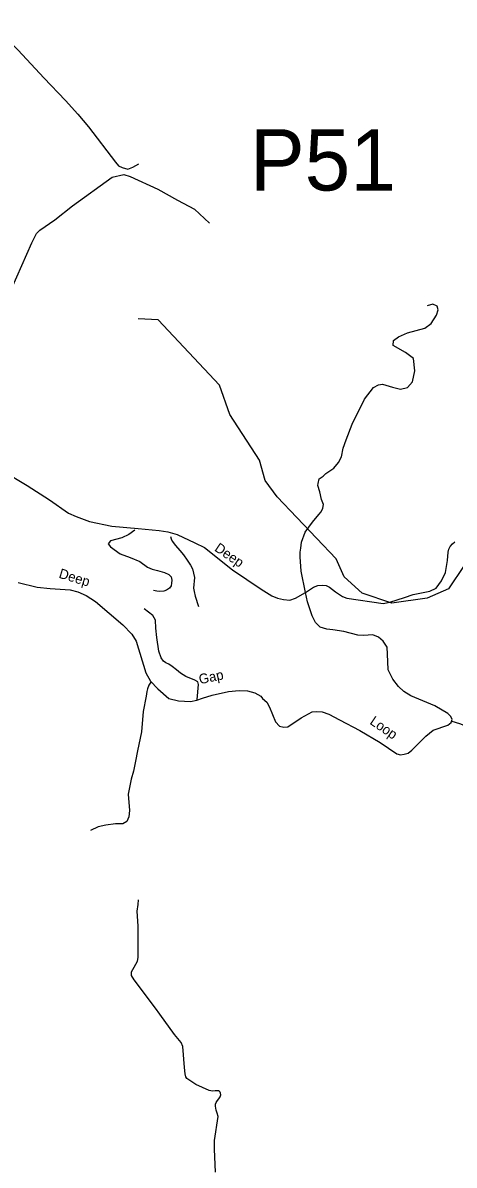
# Model space of a CAD drawing. Extents: x 884530 to 1028605, y 526725 to 653634.
# Drawn here: x 996441 to 999326, y 581564 to 589203 of the extents above; entities that cross this region are included whole.
import ezdxf

# ---------------------------------------------------------------- set-up
doc = ezdxf.new("R2010")
doc.units = 0
for name, color, linetype in [('Exist Hydrographic Misc Water Feature', 7, 'Continuous'), ('Exist Road Non-System Type 51', 7, 'Continuous'), ('Exist Road Secondary Structure Pipe Number Label', 7, 'Continuous'), ('Exist Road Secondary Type 51 Attributed', 7, 'Continuous'), ('Exist Road Secondary Type 51 Label', 7, 'Continuous')]:
    doc.layers.add(name, color=color, linetype=linetype)

msp = doc.modelspace()

# ---------------------------------------------------------------- linework, layer by layer
at = {"layer": 'Exist Hydrographic Misc Water Feature'}
msp.add_lwpolyline([(1001751.3, 585759.9), (1001509.4, 585761.4), (1001081.8, 585691.3), (1000719.8, 585587), (1000479.6, 585637.8), (1000103.9, 585625.7), (999790.1, 585717.3), (999647.8, 585697.2), (999393.4, 585574.3), (999288.2, 585418.9), (999144.4, 585356.2), (998909.8, 585321.5), (998711.8, 585387.9), (998590.3, 585498.6), (998536.1, 585617.8), (998141.3, 586032.8), (998061.6, 586142.7), (998024.3, 586278), (997826.2, 586583.9), (997757.5, 586778.9), (997346.9, 587217.1), (997213.7, 587223.1)], dxfattribs=at)
at = {"layer": 'Exist Road Non-System Type 51'}
for points in [[(996247.2, 589202.6), (996303, 589126.7), (996410.6, 589020.6), (996581, 588835.3), (996727.5, 588682.7), (996808.2, 588591.5), (996881.4, 588507.3), (997060.4, 588271.1), (997080.7, 588247.1), (997106.5, 588234.2), (997143.5, 588224.9), (997176.6, 588237.9), (997217.9, 588259.7)], [(995471.2, 586679.6), (995571.7, 586644.7), (995902.4, 586522), (995940, 586517.1), (995960.9, 586530.6), (995973.6, 586548.4), (995997.3, 586594.1), (996501.6, 587730.6), (996532.4, 587794.2), (996555, 587816.8), (996655.5, 587884.5), (996772.5, 587979), (997039.4, 588169.8), (997117.3, 588188.3), (997158.3, 588176), (997345.1, 588089.7), (997476.6, 588017.9), (997589.5, 587956.4), (997690, 587864)], [(998332.4, 585393.6), (998303.7, 585536.3), (998295.5, 585632.7), (998295.5, 585663.6), (998299.7, 585690.3), (998305.7, 585729.2), (998330.4, 585796.9), (998377.6, 585862.6), (998420.6, 585913.9), (998437.1, 585932.4), (998447.4, 585957), (998451.5, 585981.7), (998439.2, 586014.6), (998426.9, 586065.9), (998414.6, 586108.9), (998416.6, 586123.3), (998422.8, 586154.1), (998449.4, 586170.5), (998467.9, 586189), (998521.3, 586223.9), (998552.1, 586262.9), (998572.6, 586299.9), (998582.8, 586359.4), (998603.3, 586414.8), (998644.5, 586519.5), (998726.6, 586685.7), (998786, 586763.8), (998820.9, 586782.3), (998847.7, 586786.3), (998913.3, 586765.8), (998966.7, 586753.5), (999014, 586763.8), (999046.8, 586802.7), (999063.2, 586874.6), (999054.9, 586957.7), (998999.6, 586997.7), (998917.5, 587044.9), (998919.5, 587077.8), (998954.4, 587102.5), (999014, 587129.1), (999130.8, 587161.9), (999171.9, 587192.7), (999208.9, 587248.2), (999219.2, 587283.1), (999213, 587307.7), (999184.3, 587322.1), (999145.3, 587309.8)], [(997191.1, 585809.3), (997149.9, 585782.2), (997104, 585759.2), (997028.4, 585739.5), (997012, 585718.1), (997026.8, 585698.4), (997092.5, 585650.8), (997159.8, 585627.8), (997224.1, 585600.7), (997275.7, 585562.8), (997306, 585550.3), (997341.3, 585541), (997388.6, 585526.3), (997417.1, 585513), (997432.2, 585498.7), (997437.5, 585475.6), (997435.8, 585455.2), (997432.2, 585437.4), (997421.5, 585423.2), (997402.9, 585408.1), (997383.3, 585401.8), (997354.8, 585400.1), (997338, 585401.8), (997315.7, 585407.2)], [(997428.9, 585767.9), (997432.8, 585751.1), (997439, 585736.2), (997461.9, 585708.3), (997491.5, 585673.8), (997516.2, 585644.2), (997539.8, 585610), (997562.1, 585576.7), (997576.6, 585551.1), (997582.5, 585523.7), (997588.6, 585493.4), (997586.9, 585468.5), (997584.2, 585446.3), (997583.4, 585423.2), (997586.1, 585399.2), (997594.9, 585368.9), (997615.4, 585300.5)], [(997607.4, 584677.1), (997617.1, 584777.6), (997611, 584795.3), (997591.5, 584807.6), (997530.9, 584832.7), (997495.3, 584854), (997468.6, 584875.4), (997439.4, 584899.4), (997417.9, 584914.5), (997398.3, 584923.4), (997382.4, 584935), (997367.3, 584957.2), (997351.3, 585000.7), (997338, 585092.4), (997330.8, 585155.5), (997328.5, 585209.1), (997310, 585238.7), (997252.5, 585283.2)], [(997297, 584793.6), (997285, 584773.4), (997274.8, 584748.2), (997270.3, 584730.3), (997265, 584699.3), (997245.5, 584597), (997233.9, 584460.9), (997207.1, 584335.5), (997193.9, 584266.2), (997181.4, 584198.6), (997165.4, 584146.1), (997145.3, 584045.4), (997154.2, 583935.2), (997150.2, 583894.2), (997137.8, 583861.3), (997109.1, 583846.9), (997061.9, 583846.9), (996996.7, 583838.2), (996945, 583826.4), (996893.6, 583801.8)], [(999304.1, 584535.9), (999340.3, 584524.3), (999362, 584518.2), (999389.7, 584506.8), (999414.1, 584493.3), (999437, 584479.4)], [(997730.6, 581517.4), (997724.1, 581671.5), (997723.8, 581729.3), (997748.6, 581889.3), (997741.6, 581910.6), (997734.4, 581931.9), (997729.1, 581958.6), (997729.9, 581972.4), (997734.4, 581983.5), (997742.1, 581996.2), (997752.7, 582008.1), (997760.7, 582020.4), (997763.5, 582027.3), (997764.7, 582035), (997762.8, 582046.4), (997760.7, 582052.1), (997755.6, 582057.3), (997748.8, 582060.1), (997741, 582061), (997727.4, 582061.7), (997712.4, 582059.7), (997699.7, 582060.4), (997688.1, 582063.8), (997597.6, 582104.3), (997537.2, 582143.4), (997531.8, 582154.1), (997527.7, 582175), (997523.3, 582216.1), (997511.1, 582356.9), (997499.9, 582385.1), (997455.5, 582436.7), (997358.2, 582573.9), (997328.4, 582613.6), (997185.3, 582802.8), (997167.5, 582831.2), (997167.5, 582856.1), (997185.3, 582888.1), (997208.4, 582929.1), (997211.6, 582952.5), (997212.8, 582991.3), (997211.6, 583162.1), (997206.8, 583262.8), (997211.6, 583307.2), (997213.9, 583337.2)]]:
    msp.add_lwpolyline(points, dxfattribs=at)
at = {"layer": 'Exist Road Secondary Type 51 Attributed'}
for points in [[(996306.9, 586206), (996470.5, 586109), (996620.4, 586012.3), (996746.3, 585923.5), (996797.1, 585900.7), (996887.9, 585868.9), (997037.5, 585837.5), (997212.7, 585821.6), (997352, 585807.6), (997410.8, 585799.7), (997473.5, 585780.8), (997591.9, 585725.5), (997656.6, 585693.6), (997843.7, 585545.7), (998034.9, 585414.8), (998105.5, 585371), (998144.4, 585355), (998185.2, 585346.1), (998226.8, 585342.9), (998265.8, 585356.5), (998331, 585393.3)], [(998331, 585393.3), (998385.8, 585429.1), (998414.1, 585440.2), (998445.3, 585443.4), (998469.9, 585440.2), (998492.7, 585428.2), (998532.6, 585397.3), (998579.3, 585367), (998607.2, 585355.2), (998850.9, 585320.8), (998896.2, 585329.2), (998993.8, 585360.7), (999050.8, 585380.3), (999163.3, 585402.5), (999204.8, 585423.2), (999241.9, 585472), (999268.6, 585526.9), (999280.4, 585607.3), (999285.8, 585662), (999289.9, 585682.5), (999298.9, 585701.8), (999313.8, 585718.6), (999331.5, 585732.9)], [(996410.4, 585461.1), (996536.8, 585429.7), (996624.4, 585420.7), (996690.1, 585415.3), (996758.8, 585410.3), (996809.5, 585398.3), (996865.3, 585372.4), (996927, 585332.6), (997110.1, 585176.8), (997170.9, 585114), (997199.7, 585067.2), (997264.4, 584855.6), (997295.3, 584800.8), (997343.1, 584749), (997418.5, 584683.6), (997482.1, 584668.1), (997563, 584665.4), (997605.9, 584674.3), (997642.7, 584686.3), (997708.4, 584707.2), (997815.9, 584731.6), (997887.5, 584737.6), (997943.3, 584736.6), (997993.1, 584721.6), (998031.9, 584699.7), (998044.9, 584684.6), (998073.4, 584659.1), (998091.4, 584626.1), (998131.4, 584528.9), (998158.3, 584499.1)], [(998158.3, 584499.1), (998186.2, 584492.1), (998214, 584496.1), (998303.6, 584556.3), (998375.3, 584595.2), (998404.2, 584598.7), (998443, 584596.2), (998486.8, 584579.2), (998559.7, 584542.6), (998695.7, 584469.7), (998832.2, 584391), (998943.4, 584314.2), (998967.6, 584307.4), (998992.4, 584312.3), (999017.3, 584319.3), (999043.2, 584338.2), (999070.1, 584365.1), (999135.8, 584433.3), (999186.5, 584473.2), (999283.1, 584507), (999305, 584523), (999312, 584543.9), (999304, 584563.8), (999284.1, 584584.7), (999195.9, 584635), (999036.2, 584701.7), (998989.5, 584730.6), (998952.6, 584765.5), (998915.8, 584814.3), (998884.7, 584876.1), (998881.7, 584930.9), (998878, 585028.9), (998850.1, 585068.7), (998819.2, 585093.6), (998781.4, 585109.5), (998718.7, 585106.5), (998681.9, 585107.5), (998587.3, 585132.4), (998515.6, 585143.4), (998473.8, 585148.4), (998429.8, 585162.6), (998399.2, 585191.9), (998375.2, 585237.6), (998346.1, 585329.9), (998331, 585393.3)]]:
    msp.add_lwpolyline(points, dxfattribs=at)

# ---------------------------------------------------------------- texts
at = {"layer": 'Exist Road Secondary Structure Pipe Number Label'}
msp.add_text('P51', height=410.1, dxfattribs=at).set_placement((997960.4, 588081.4))
at = {"layer": 'Exist Road Secondary Type 51 Label'}
for s, rotation, p in [('Deep', 325.60775, (997717.9, 585676.2)), ('Deep', 343.10291, (996677.3, 585492.9)), ('Gap', 12.1261, (997626, 584779.6)), ('Loop', 325.71934, (998756.3, 584517.7))]:
    msp.add_text(s, height=65.62, rotation=rotation, dxfattribs=at).set_placement(p)

doc.saveas('drawing.dxf')
